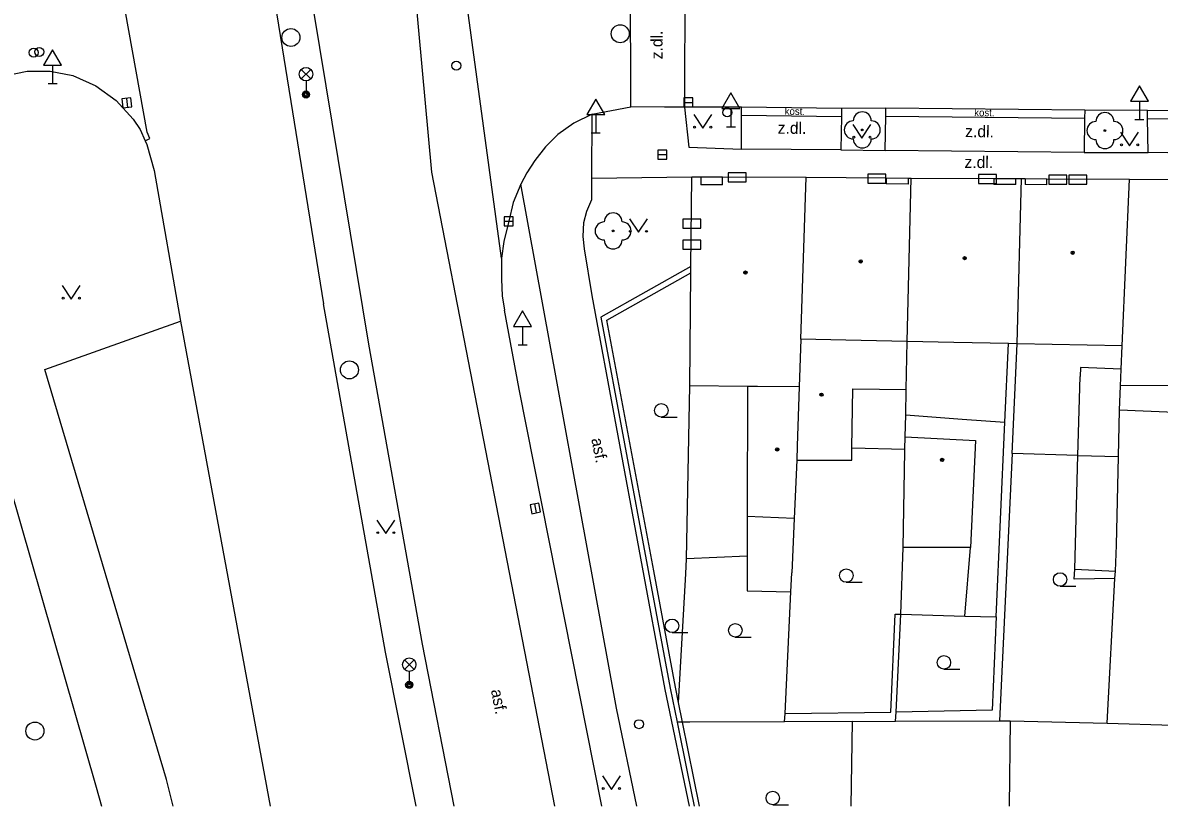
# Model space of a CAD drawing. Extents: x -596229 to -595156, y -1161237 to -1159376.
# Drawn here: x -595373.8 to -595310.7, y -1161235.4 to -1161191.9 of the extents above; entities that cross this region are included whole.
import ezdxf

# ---------------------------------------------------------------- set-up
doc = ezdxf.new("R2010")
doc.units = 0
for name, color, linetype in [('DOP - kresba z DSPS bez souradnic', 7, 'Continuous'), ('DOP - rozhrani ploch obecne', 7, 'Continuous'), ('Level 22', 7, 'Continuous'), ('Level 24', 7, 'Continuous'), ('Level 27', 7, 'Continuous'), ('Level 28', 7, 'Continuous'), ('Level 31', 7, 'Continuous'), ('Level 33', 7, 'Continuous'), ('Level 34', 7, 'Continuous'), ('Level 36', 7, 'Continuous'), ('Level 39', 7, 'Continuous'), ('Specificka linie pasportu komunikaci', 7, 'Continuous'), ('TM - budovy zdene_ betonove - NP', 7, 'Continuous'), ('TM - budovy zdene_ betonove - VP', 7, 'Continuous'), ('TM - chodniky - VP', 7, 'Continuous'), ('TM - komunikace - VP', 7, 'Continuous'), ('TM - letecke snimky - pomocna linie', 7, 'Continuous'), ('TM - plot zdeny_ ohradni zed - VP', 7, 'Continuous'), ('TM - podezdivka plotu - VP', 7, 'Continuous'), ('TM - popis povrchu', 7, 'Continuous'), ('TM - rozhrani mezi zpev. plochami mezi sebou - VP', 7, 'Continuous'), ('TM - rozhrani ploch obecne - VP', 7, 'Continuous'), ('TM - vstup do budovy - zdene_ betonove  - shora neviditelny', 7, 'Continuous')]:
    doc.layers.add(name, color=color, linetype=linetype)

msp = doc.modelspace()

# ---------------------------------------------------------------- linework, layer by layer
at = {"layer": 'DOP - kresba z DSPS bez souradnic'}
for points in [[(-595319.26, -1161214.09), (-595319.06, -1161209.73)], [(-595315.07, -1161211.06), (-595315.09, -1161211.55)], [(-595312.81, -1161211.15), (-595315.07, -1161211.06)], [(-595315.21, -1161215.94), (-595315.09, -1161211.55)], [(-595319.74, -1161224.91), (-595319.26, -1161214.09)], [(-595321.48, -1161224.86), (-595321.17, -1161221.06)], [(-595315.39, -1161222.26), (-595313.13, -1161222.36)], [(-595325.6, -1161230.19), (-595325.35, -1161224.75)], [(-595325.35, -1161224.75), (-595325.05, -1161224.76)], [(-595325.05, -1161224.76), (-595321.48, -1161224.86)], [(-595321.48, -1161224.86), (-595319.74, -1161224.91)], [(-595319.74, -1161224.91), (-595319.98, -1161230.09)], [(-595319.98, -1161230.09), (-595325.3, -1161230.19)], [(-595331.47, -1161230.27), (-595325.6, -1161230.19)]]:
    msp.add_lwpolyline(points, dxfattribs=at)
at = {"layer": 'DOP - rozhrani ploch obecne'}
for points in [[(-595318.86, -1161215.84), (-595318.58, -1161209.74)], [(-595312.81, -1161211.15), (-595312.75, -1161209.86)], [(-595312.83, -1161211.64), (-595312.81, -1161211.15)], [(-595312.85, -1161212.08), (-595312.83, -1161211.64)], [(-595336.93, -1161221.68), (-595336.75, -1161212.08)], [(-595312.91, -1161213.43), (-595312.85, -1161212.08)], [(-595312.96, -1161216), (-595312.91, -1161213.43)], [(-595306.76, -1161213.68), (-595312.91, -1161213.43)], [(-595318.86, -1161215.84), (-595319.56, -1161230.68)], [(-595315.21, -1161215.94), (-595318.86, -1161215.84)], [(-595315.39, -1161222.26), (-595315.21, -1161215.94)], [(-595313.06, -1161220.93), (-595312.96, -1161216)], [(-595330.96, -1161219.44), (-595331.1, -1161222.45)], [(-595325.05, -1161224.76), (-595324.92, -1161221.06)], [(-595313.13, -1161222.36), (-595313.06, -1161220.93)], [(-595336.97, -1161222.51), (-595336.93, -1161221.68)], [(-595333.58, -1161221.53), (-595336.93, -1161221.68)], [(-595337.39, -1161229.65), (-595336.97, -1161222.51)], [(-595331.15, -1161223.51), (-595331.1, -1161222.45)], [(-595315.41, -1161222.81), (-595315.39, -1161222.26)], [(-595313.16, -1161222.77), (-595313.13, -1161222.36)], [(-595313.16, -1161222.77), (-595315.41, -1161222.81)], [(-595313.59, -1161230.8), (-595313.16, -1161222.77)], [(-595331.47, -1161230.27), (-595331.15, -1161223.51)], [(-595325.3, -1161230.19), (-595325.05, -1161224.76)], [(-595337.17, -1161230.75), (-595337.46, -1161230.75)], [(-595336.76, -1161230.75), (-595337.17, -1161230.75)], [(-595331.49, -1161230.73), (-595336.76, -1161230.75)], [(-595331.49, -1161230.73), (-595331.47, -1161230.27)], [(-595327.73, -1161230.72), (-595331.49, -1161230.73)], [(-595327.795, -1161235.417), (-595327.73, -1161230.72)], [(-595327.73, -1161230.72), (-595325.33, -1161230.7)], [(-595325.33, -1161230.7), (-595325.3, -1161230.19)], [(-595325.33, -1161230.7), (-595319.56, -1161230.68)], [(-595319.56, -1161230.68), (-595318.98, -1161230.68)], [(-595318.98, -1161230.68), (-595319.03, -1161235.417)], [(-595318.98, -1161230.68), (-595313.59, -1161230.8)], [(-595313.59, -1161230.8), (-595309.95, -1161230.91)]]:
    msp.add_lwpolyline(points, dxfattribs=at)
at = {"layer": 'Level 22'}
for centre in [(-595327.18, -1161197.87), (-595313.71, -1161197.91), (-595341.01, -1161203.48)]:
    msp.add_circle(centre, 0.05, dxfattribs=at)
for centre, start, end in [((-595327.18, -1161197.37), 0, 180), ((-595313.71, -1161197.41), 0, 180), ((-595327.68, -1161197.87), 90, 270), ((-595326.68, -1161197.87), 270, 90), ((-595314.21, -1161197.91), 90, 270), ((-595313.21, -1161197.91), 270, 90), ((-595327.18, -1161198.37), 180, 0), ((-595313.71, -1161198.41), 180, 0), ((-595341.51, -1161203.48), 90, 270), ((-595341.01, -1161202.98), 0, 180), ((-595340.51, -1161203.48), 270, 90), ((-595341.01, -1161203.98), 180, 0)]:
    msp.add_arc(centre, 0.5, start, end, dxfattribs=at)
at = {"layer": 'Level 24'}
for points in [[(-595334.618, -1161200.759), (-595333.618, -1161200.759), (-595333.618, -1161200.259), (-595334.618, -1161200.259)], [(-595326.867, -1161200.818), (-595325.867, -1161200.818), (-595325.867, -1161200.318), (-595326.867, -1161200.318)], [(-595320.738, -1161200.839), (-595319.738, -1161200.839), (-595319.738, -1161200.339), (-595320.738, -1161200.339)], [(-595316.817, -1161200.888), (-595315.817, -1161200.888), (-595315.817, -1161200.388), (-595316.817, -1161200.388)], [(-595315.718, -1161200.889), (-595314.718, -1161200.889), (-595314.718, -1161200.389), (-595315.718, -1161200.389)], [(-595337.137, -1161203.328), (-595336.137, -1161203.328), (-595336.137, -1161202.828), (-595337.137, -1161202.828)], [(-595337.147, -1161204.498), (-595336.147, -1161204.498), (-595336.147, -1161203.998), (-595337.147, -1161203.998)]]:
    msp.add_lwpolyline(points, close=True, dxfattribs=at)
at = {"layer": 'Level 27'}
for p, q in [((-595368.03, -1161196.122), (-595367.97, -1161196.618)), ((-595337.08, -1161196.34), (-595336.58, -1161196.34)), ((-595338.53, -1161199.24), (-595338.03, -1161199.24)), ((-595347.06, -1161202.94), (-595346.56, -1161202.94)), ((-595345.379, -1161218.635), (-595345.281, -1161219.125))]:
    msp.add_line(p, q, dxfattribs=at)
for points in [[(-595368.278, -1161196.151), (-595368.219, -1161196.648), (-595367.722, -1161196.589), (-595367.781, -1161196.092)], [(-595337.08, -1161196.59), (-595336.58, -1161196.59), (-595336.58, -1161196.09), (-595337.08, -1161196.09)], [(-595338.53, -1161199.49), (-595338.03, -1161199.49), (-595338.03, -1161198.99), (-595338.53, -1161198.99)], [(-595347.06, -1161203.19), (-595346.56, -1161203.19), (-595346.56, -1161202.69), (-595347.06, -1161202.69)], [(-595345.624, -1161218.683), (-595345.527, -1161219.174), (-595345.036, -1161219.077), (-595345.133, -1161218.586)]]:
    msp.add_lwpolyline(points, close=True, dxfattribs=at)
for centre in [(-595358.9, -1161192.74), (-595340.62, -1161192.53), (-595355.65, -1161211.19), (-595373.11, -1161231.24)]:
    msp.add_circle(centre, 0.5, dxfattribs=at)
at = {"layer": 'Level 28'}
for centre in [(-595373.18, -1161193.58), (-595372.87, -1161193.54), (-595339.58, -1161230.86)]:
    msp.add_circle(centre, 0.25, dxfattribs=at)
at = {"layer": 'Level 31'}
for centre in [(-595349.72, -1161194.3), (-595334.68, -1161196.9)]:
    msp.add_circle(centre, 0.25, dxfattribs=at)
at = {"layer": 'Level 33'}
for p, q in [((-595358.325, -1161195.04), (-595357.795, -1161194.51)), ((-595358.325, -1161194.51), (-595357.795, -1161195.04)), ((-595358.06, -1161195.15), (-595358.06, -1161195.9)), ((-595352.595, -1161227.82), (-595352.065, -1161227.29)), ((-595352.595, -1161227.29), (-595352.065, -1161227.82)), ((-595352.33, -1161227.93), (-595352.33, -1161228.68))]:
    msp.add_line(p, q, dxfattribs=at)
for centre, radius in [((-595358.06, -1161194.775), 0.375), ((-595358.06, -1161195.9), 0.2), ((-595358.06, -1161195.9), 0.145), ((-595358.06, -1161195.9), 0.0876), ((-595352.33, -1161227.555), 0.375), ((-595352.33, -1161228.68), 0.2), ((-595352.33, -1161228.68), 0.145), ((-595352.33, -1161228.68), 0.0876)]:
    msp.add_circle(centre, radius, dxfattribs=at)
at = {"layer": 'Level 34'}
for p, q in [((-595372.13, -1161194.282), (-595372.13, -1161195.3)), ((-595372.38, -1161195.3), (-595371.88, -1161195.3)), ((-595334.47, -1161196.682), (-595334.47, -1161197.7)), ((-595311.8, -1161196.282), (-595311.8, -1161197.3)), ((-595341.98, -1161197.022), (-595341.98, -1161198.04)), ((-595312.05, -1161197.3), (-595311.55, -1161197.3)), ((-595334.72, -1161197.7), (-595334.22, -1161197.7)), ((-595342.23, -1161198.04), (-595341.73, -1161198.04)), ((-595346.04, -1161208.782), (-595346.04, -1161209.8)), ((-595346.29, -1161209.8), (-595345.79, -1161209.8))]:
    msp.add_line(p, q, dxfattribs=at)
for points in [[(-595372.63, -1161194.282), (-595371.63, -1161194.282), (-595372.13, -1161193.416)], [(-595312.3, -1161196.282), (-595311.3, -1161196.282), (-595311.8, -1161195.416)], [(-595334.97, -1161196.682), (-595333.97, -1161196.682), (-595334.47, -1161195.816)], [(-595342.48, -1161197.022), (-595341.48, -1161197.022), (-595341.98, -1161196.156)], [(-595346.54, -1161208.782), (-595345.54, -1161208.782), (-595346.04, -1161207.916)]]:
    msp.add_lwpolyline(points, close=True, dxfattribs=at)
at = {"layer": 'Level 36'}
for p, q in [((-595338.34, -1161213.815), (-595337.465, -1161213.815)), ((-595328.07, -1161222.985), (-595327.195, -1161222.985)), ((-595316.2, -1161223.205), (-595315.325, -1161223.205)), ((-595337.74, -1161225.775), (-595336.865, -1161225.775)), ((-595334.23, -1161226.025), (-595333.355, -1161226.025)), ((-595322.65, -1161227.805), (-595321.775, -1161227.805)), ((-595332.15, -1161235.335), (-595331.275, -1161235.335))]:
    msp.add_line(p, q, dxfattribs=at)
for points in [[(-595336.54, -1161197.02), (-595336.04, -1161197.77), (-595335.54, -1161197.02)], [(-595327.7, -1161197.57), (-595327.2, -1161198.32), (-595326.7, -1161197.57)], [(-595312.84, -1161198), (-595312.34, -1161198.75), (-595311.84, -1161198)], [(-595340.11, -1161202.8), (-595339.61, -1161203.55), (-595339.11, -1161202.8)], [(-595371.59, -1161206.51), (-595371.09, -1161207.26), (-595370.59, -1161206.51)], [(-595354.13, -1161219.53), (-595353.63, -1161220.28), (-595353.13, -1161219.53)], [(-595341.61, -1161233.73), (-595341.11, -1161234.48), (-595340.61, -1161233.73)]]:
    msp.add_lwpolyline(points, dxfattribs=at)
for centre, radius in [((-595336.49, -1161197.72), 0.05), ((-595335.591, -1161197.72), 0.05), ((-595327.65, -1161198.27), 0.05), ((-595326.751, -1161198.27), 0.05), ((-595312.79, -1161198.7), 0.05), ((-595311.891, -1161198.7), 0.05), ((-595340.06, -1161203.5), 0.05), ((-595339.161, -1161203.5), 0.05), ((-595371.54, -1161207.21), 0.05), ((-595370.641, -1161207.21), 0.05), ((-595338.34, -1161213.44), 0.375), ((-595354.08, -1161220.23), 0.05), ((-595353.181, -1161220.23), 0.05), ((-595328.07, -1161222.61), 0.375), ((-595316.2, -1161222.83), 0.375), ((-595337.74, -1161225.4), 0.375), ((-595334.23, -1161225.65), 0.375), ((-595322.65, -1161227.43), 0.375), ((-595341.56, -1161234.43), 0.05), ((-595340.661, -1161234.43), 0.05), ((-595332.15, -1161234.96), 0.375)]:
    msp.add_circle(centre, radius, dxfattribs=at)
at = {"layer": 'Level 39'}
for centre, radius in [((-595315.5, -1161204.69), 0.09), ((-595315.5, -1161204.69), 0.0398), ((-595327.27, -1161205.17), 0.09), ((-595327.27, -1161205.17), 0.0398), ((-595321.5, -1161204.99), 0.09), ((-595321.5, -1161204.99), 0.0398), ((-595333.67, -1161205.79), 0.09), ((-595333.67, -1161205.79), 0.0398), ((-595329.45, -1161212.57), 0.09), ((-595329.45, -1161212.57), 0.0398), ((-595331.9, -1161215.61), 0.09), ((-595331.9, -1161215.61), 0.0398), ((-595322.75, -1161216.19), 0.09), ((-595322.75, -1161216.19), 0.0398)]:
    msp.add_circle(centre, radius, dxfattribs=at)
at = {"layer": 'Specificka linie pasportu komunikaci'}
for points in [[(-595351.65, -1161178.52), (-595353.08, -1161178.63), (-595351.09, -1161200.21), (-595344.269, -1161235.417)], [(-595366.88, -1161197.99), (-595368.31, -1161190.07), (-595369.53, -1161183.28), (-595369.46, -1161182.31), (-595369.72, -1161182.26)], [(-595347.21, -1161204.99), (-595349.57, -1161187.55)], [(-595366.98, -1161198.48), (-595366.73, -1161198.35), (-595366.88, -1161197.99)], [(-595365.442, -1161235.417), (-595365.8, -1161233.94), (-595372.56, -1161211.17), (-595365.03, -1161208.49)]]:
    msp.add_lwpolyline(points, dxfattribs=at)
at = {"layer": 'TM - budovy zdene_ betonove - NP'}
for points in [[(-595336.14, -1161200.47), (-595336.14, -1161200.91)], [(-595334.94, -1161200.91), (-595334.94, -1161200.48)], [(-595325.85, -1161200.53), (-595325.85, -1161200.86)], [(-595324.61, -1161200.88), (-595324.61, -1161200.54)], [(-595319.87, -1161200.56), (-595319.87, -1161200.9)], [(-595318.66, -1161200.9), (-595318.66, -1161200.57)], [(-595318.14, -1161200.57), (-595318.14, -1161200.9)], [(-595316.94, -1161200.91), (-595316.94, -1161200.58)]]:
    msp.add_lwpolyline(points, dxfattribs=at)
at = {"layer": 'TM - budovy zdene_ betonove - VP'}
for points in [[(-595336.69, -1161205.45), (-595336.65, -1161200.47)], [(-595336.65, -1161200.47), (-595336.14, -1161200.47)], [(-595336.14, -1161200.47), (-595334.94, -1161200.48)], [(-595334.94, -1161200.48), (-595330.3, -1161200.5)], [(-595330.6, -1161209.49), (-595330.3, -1161200.5)], [(-595330.3, -1161200.5), (-595325.85, -1161200.53)], [(-595325.85, -1161200.53), (-595324.61, -1161200.54)], [(-595324.69, -1161209.61), (-595324.47, -1161200.54)], [(-595324.61, -1161200.54), (-595324.47, -1161200.54)], [(-595324.47, -1161200.54), (-595319.87, -1161200.56)], [(-595319.87, -1161200.56), (-595318.66, -1161200.57)], [(-595318.66, -1161200.57), (-595318.34, -1161200.57)], [(-595318.58, -1161209.74), (-595318.34, -1161200.57)], [(-595318.34, -1161200.57), (-595318.14, -1161200.57)], [(-595318.14, -1161200.57), (-595316.94, -1161200.58)], [(-595316.94, -1161200.58), (-595312.34, -1161200.6)], [(-595312.75, -1161209.86), (-595312.34, -1161200.6)], [(-595312.34, -1161200.6), (-595307.77, -1161200.63)], [(-595336.69, -1161205.8), (-595336.69, -1161205.45)], [(-595336.75, -1161212.08), (-595336.69, -1161205.8)], [(-595330.6, -1161209.49), (-595330.68, -1161212.13)], [(-595328.09, -1161209.54), (-595330.6, -1161209.49)], [(-595324.69, -1161209.61), (-595328.09, -1161209.54)], [(-595324.74, -1161212.28), (-595324.69, -1161209.61)], [(-595322.1, -1161209.67), (-595324.69, -1161209.61)], [(-595319.06, -1161209.73), (-595322.1, -1161209.67)], [(-595318.58, -1161209.74), (-595319.06, -1161209.73)], [(-595312.75, -1161209.86), (-595318.58, -1161209.74)], [(-595333.55, -1161212.11), (-595336.75, -1161212.08)], [(-595332.99, -1161212.11), (-595333.55, -1161212.11)], [(-595330.68, -1161212.13), (-595332.99, -1161212.11)], [(-595330.68, -1161212.13), (-595330.79, -1161215.41)], [(-595324.81, -1161215.6), (-595324.8, -1161214.91)], [(-595330.79, -1161215.41), (-595330.82, -1161216.2)], [(-595324.81, -1161215.7), (-595324.81, -1161215.6)], [(-595320.89, -1161215.12), (-595321.17, -1161221.06)], [(-595330.82, -1161216.2), (-595330.96, -1161219.44)], [(-595324.92, -1161221.06), (-595324.81, -1161215.7)], [(-595330.96, -1161219.44), (-595333.57, -1161219.33)], [(-595321.17, -1161221.06), (-595324.92, -1161221.06)]]:
    msp.add_lwpolyline(points, dxfattribs=at)
at = {"layer": 'TM - chodniky - VP'}
for points in [[(-595337.05, -1161196.61), (-595336.8, -1161198.83), (-595333.88, -1161198.93)], [(-595333.89, -1161197.05), (-595333.89, -1161196.61)], [(-595328.33, -1161196.68), (-595328.34, -1161197.12)], [(-595333.88, -1161198.93), (-595333.89, -1161197.05)], [(-595328.34, -1161197.12), (-595328.38, -1161198.97)], [(-595328.38, -1161198.97), (-595325.91, -1161199.02)], [(-595314.87, -1161199.13), (-595311.32, -1161199.12)], [(-595342.2, -1161200.54), (-595336.65, -1161200.47)], [(-595340.82, -1161229.98), (-595346.13, -1161200.88)], [(-595342.19, -1161201.74), (-595342.2, -1161200.54)], [(-595342.63, -1161203.01), (-595342.47, -1161202.39), (-595342.19, -1161201.74)], [(-595342.68, -1161203.78), (-595342.63, -1161203.01)], [(-595342.17, -1161207.07), (-595342.6, -1161204.48), (-595342.68, -1161203.78)], [(-595338.12, -1161228.93), (-595342.17, -1161207.07)], [(-595336.769, -1161235.417), (-595338.12, -1161228.93)], [(-595339.689, -1161235.417), (-595340.82, -1161229.98)]]:
    msp.add_lwpolyline(points, dxfattribs=at)
at = {"layer": 'TM - komunikace - VP'}
for points in [[(-595349.827, -1161235.417), (-595351.59, -1161226.42), (-595354.57, -1161209.76), (-595357.62, -1161191.28), (-595360.42, -1161174.03), (-595363.06, -1161157.71), (-595365.54, -1161142.1), (-595367.3, -1161130.59)], [(-595363.99, -1161164.76), (-595357.09, -1161207.53)], [(-595378.84, -1161200.16), (-595378.78, -1161199.74), (-595378.49, -1161198.71), (-595378.05, -1161197.74), (-595377.48, -1161196.85), (-595376.78, -1161196.05), (-595375.97, -1161195.36), (-595374.8, -1161194.86), (-595373.54, -1161194.6), (-595372.26, -1161194.6), (-595371.01, -1161194.85), (-595369.73, -1161195.42), (-595368.6, -1161196.24), (-595367.66, -1161197.27), (-595367.27, -1161197.85), (-595366.98, -1161198.48)], [(-595342.17, -1161196.99), (-595340.03, -1161196.59)], [(-595338.16, -1161196.61), (-595340.03, -1161196.59)], [(-595337.05, -1161196.61), (-595338.16, -1161196.61)], [(-595333.89, -1161196.61), (-595337.05, -1161196.61)], [(-595328.33, -1161196.68), (-595333.89, -1161196.61)], [(-595325.87, -1161196.67), (-595328.33, -1161196.68)], [(-595325.88, -1161197.11), (-595325.87, -1161196.67)], [(-595342.17, -1161196.99), (-595343.19, -1161197.5), (-595344.08, -1161198.12), (-595344.77, -1161198.81), (-595345.36, -1161199.57), (-595345.8, -1161200.25), (-595346.13, -1161200.88)], [(-595325.91, -1161199.02), (-595325.88, -1161197.11)], [(-595314.84, -1161197.22), (-595314.87, -1161199.13)], [(-595314.83, -1161196.78), (-595314.84, -1161197.22)], [(-595311.34, -1161196.8), (-595314.83, -1161196.78)], [(-595311.34, -1161197.24), (-595311.34, -1161196.8)], [(-595311.32, -1161199.12), (-595311.34, -1161197.24)], [(-595366.98, -1161198.48), (-595366.89, -1161198.68)], [(-595366.89, -1161198.68), (-595366.48, -1161200.13), (-595365.03, -1161208.49)], [(-595314.87, -1161199.13), (-595325.91, -1161199.02)], [(-595300.54, -1161199.3), (-595303.69, -1161199.26), (-595311.32, -1161199.12)], [(-595346.13, -1161200.88), (-595346.56, -1161201.9), (-595346.81, -1161202.94), (-595347.07, -1161204.07), (-595347.21, -1161204.99)], [(-595378.73, -1161202.9), (-595374.52, -1161217.59), (-595369.71, -1161234.36), (-595369.406, -1161235.417)], [(-595347.21, -1161204.99), (-595347.21, -1161206.16), (-595347.18, -1161207.09), (-595347.05, -1161207.88)], [(-595351.941, -1161235.417), (-595353.64, -1161226.87), (-595357.09, -1161207.53)], [(-595346.23, -1161212.27), (-595347.05, -1161207.88)], [(-595365.03, -1161208.49), (-595360.041, -1161235.417)], [(-595341.646, -1161235.417), (-595346.23, -1161212.27)]]:
    msp.add_lwpolyline(points, dxfattribs=at)
at = {"layer": 'TM - letecke snimky - pomocna linie'}
for points in [[(-595333.55, -1161212.11), (-595333.57, -1161219.33)], [(-595327.76, -1161215.51), (-595327.7, -1161212.24)], [(-595327.7, -1161212.24), (-595324.74, -1161212.28)], [(-595306.69, -1161212.05), (-595312.85, -1161212.08)], [(-595324.77, -1161213.69), (-595321.64, -1161213.92)], [(-595321.64, -1161213.92), (-595319.26, -1161214.09)], [(-595324.8, -1161214.91), (-595320.89, -1161215.12)], [(-595330.82, -1161216.2), (-595327.77, -1161216.21), (-595327.76, -1161215.51)], [(-595327.76, -1161215.51), (-595324.81, -1161215.6)], [(-595315.21, -1161215.94), (-595312.96, -1161216)], [(-595333.57, -1161219.33), (-595333.58, -1161221.53)], [(-595333.58, -1161221.53), (-595333.58, -1161223.46), (-595331.15, -1161223.51)]]:
    msp.add_lwpolyline(points, dxfattribs=at)
at = {"layer": 'TM - plot zdeny_ ohradni zed - VP'}
for points in [[(-595338.75, -1161222.35), (-595341.36, -1161208.43), (-595336.69, -1161205.8)], [(-595337.39, -1161229.65), (-595337.55, -1161228.81), (-595338.75, -1161222.35)], [(-595337.17, -1161230.75), (-595337.39, -1161229.65)], [(-595336.219, -1161235.417), (-595337.17, -1161230.75)]]:
    msp.add_lwpolyline(points, dxfattribs=at)
at = {"layer": 'TM - podezdivka plotu - VP'}
for points in [[(-595336.69, -1161205.45), (-595341.69, -1161208.27)], [(-595341.69, -1161208.27), (-595339.06, -1161222.32)], [(-595339.06, -1161222.32), (-595337.84, -1161228.87)], [(-595337.84, -1161228.87), (-595337.46, -1161230.75)], [(-595337.46, -1161230.75), (-595336.88, -1161233.6)], [(-595336.88, -1161233.6), (-595336.512, -1161235.417)]]:
    msp.add_lwpolyline(points, dxfattribs=at)
at = {"layer": 'TM - rozhrani mezi zpev. plochami mezi sebou - VP'}
for points in [[(-595340.03, -1161196.59), (-595340.04, -1161189.45)], [(-595337.04, -1161189.49), (-595337.05, -1161196.61)], [(-595314.83, -1161196.78), (-595325.87, -1161196.67)], [(-595342.2, -1161200.54), (-595342.17, -1161196.99)], [(-595325.88, -1161197.11), (-595314.84, -1161197.22)], [(-595300.47, -1161196.86), (-595311.34, -1161196.8)], [(-595311.34, -1161197.24), (-595300.48, -1161197.3)]]:
    msp.add_lwpolyline(points, dxfattribs=at)
at = {"layer": 'TM - rozhrani ploch obecne - VP'}
for points in [[(-595333.89, -1161197.05), (-595328.34, -1161197.12)], [(-595328.38, -1161198.97), (-595333.88, -1161198.93)], [(-595324.77, -1161213.69), (-595324.74, -1161212.28)], [(-595324.8, -1161214.91), (-595324.77, -1161213.69)]]:
    msp.add_lwpolyline(points, dxfattribs=at)
at = {"layer": 'TM - vstup do budovy - zdene_ betonove  - shora neviditelny'}
for points in [[(-595334.94, -1161200.91), (-595336.14, -1161200.91)], [(-595324.61, -1161200.88), (-595325.85, -1161200.86)], [(-595318.66, -1161200.9), (-595319.87, -1161200.9)], [(-595316.94, -1161200.91), (-595318.14, -1161200.9)]]:
    msp.add_lwpolyline(points, dxfattribs=at)

# ---------------------------------------------------------------- texts
at = {"layer": 'TM - popis povrchu'}
for s, height, rotation, p in [('z.dl.', 0.65, 90, (-595338.27, -1161193.95)), ('kost.', 0.4, 359.27737, (-595331.49, -1161197.03)), ('kost.', 0.4, 359, (-595320.97, -1161197.1)), ('z.dl.', 0.65, 359.52295, (-595331.88, -1161198.08)), ('z.dl.', 0.65, 359.52295, (-595321.47, -1161198.27)), ('z.dl.', 0.65, 359.52295, (-595321.51, -1161199.98)), ('asf.', 0.65, 281.18419, (-595342.23, -1161215.03)), ('asf.', 0.65, 281.2, (-595347.8, -1161228.98))]:
    msp.add_text(s, height=height, rotation=rotation, dxfattribs=at).set_placement(p)

doc.saveas('drawing.dxf')
